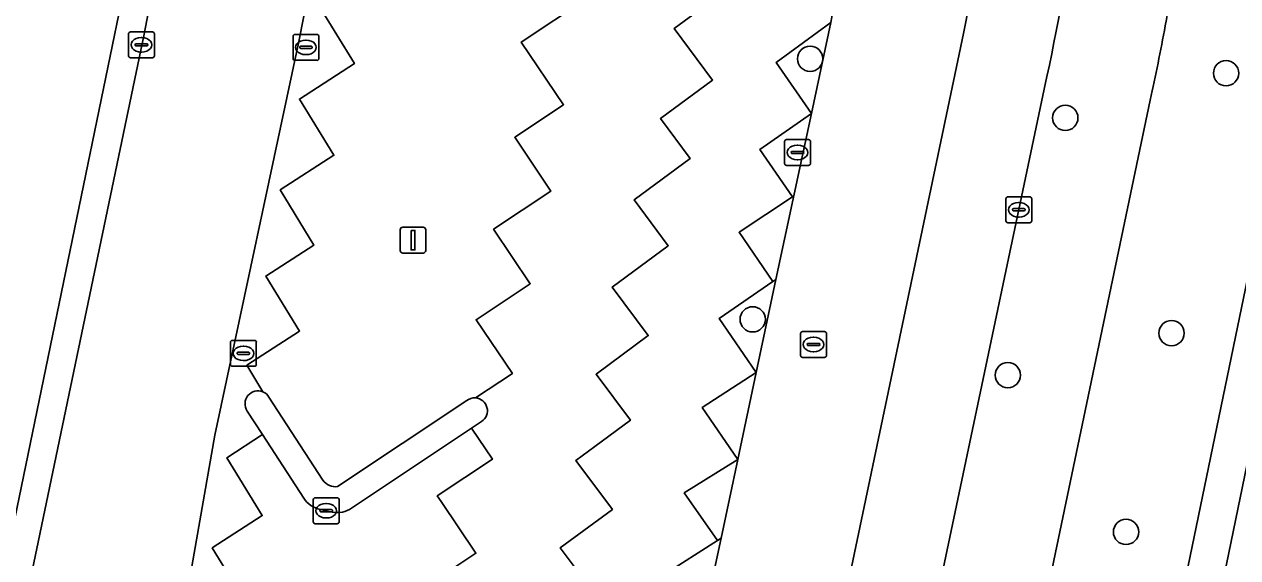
# Model space of a CAD drawing. Extents: x 158086 to 159499, y 382904 to 383981.
# Drawn here: x 159021.9 to 159068.85, y 382961.35 to 382981.97 of the extents above; entities that cross this region are included whole.
import ezdxf

# ---------------------------------------------------------------- set-up
doc = ezdxf.new("R2010")
doc.units = 0
for name, color, linetype in [('IMGEO_Boom', 7, 'Continuous'), ('IMGEO_Erf', 7, 'Continuous'), ('IMGEO_Fietspad_gesloten', 7, 'Continuous'), ('IMGEO_Groenvoorziening', 7, 'Continuous'), ('IMGEO_Haag', 7, 'Continuous'), ('IMGEO_Kolk', 7, 'Continuous'), ('IMGEO_Lichtmast', 7, 'Continuous'), ('IMGEO_Pand', 7, 'Continuous'), ('IMGEO_Parkeervlak_open', 7, 'Continuous'), ('IMGEO_Rijbaan_lokaal_open', 7, 'Continuous'), ('IMGEO_Verkeerseiland_gesloten', 7, 'Continuous'), ('IMGEO_Voetpad_open', 7, 'Continuous')]:
    doc.layers.add(name, color=color, linetype=linetype)

msp = doc.modelspace()

# ---------------------------------------------------------------- linework, layer by layer
at = {"layer": 'IMGEO_Boom'}
for centre in [(159052.304, 382980.638), (159068.396, 382980.079), (159062.176, 382978.354), (159050.082, 382970.563), (159066.288, 382970.03), (159059.953, 382968.406), (159064.526, 382962.343)]:
    msp.add_circle(centre, 0.489, dxfattribs=at)
at = {"layer": 'IMGEO_Erf'}
msp.add_lwpolyline([(158801.731, 383002.602), (158804.889, 383001.97), (158812.55, 383000.385), (158882.725, 382986.097), (158965.13, 382969.191), (158987.319, 382964.716), (159020.488, 382957.863), (159026.421, 382986.567), (159026.439, 382986.671), (159027.699, 382993.801), (159027.93, 382996.896), (159027.92, 382998.073), (159027.903, 383000), (159027.38, 383004.608)], dxfattribs=at)
at = {"layer": 'IMGEO_Fietspad_gesloten'}
for points in [[(159058.234, 382981.612), (159052.207, 382952.869), (159051.181, 382948.049)], [(159055.87, 382953.387), (159061.466, 382979.957)]]:
    msp.add_lwpolyline(points, dxfattribs=at)
for centre, radius, start, end in [((158961.087, 383001.008), 99.064, 348.70919, 356.16967), ((158966.692, 383000.23), 96.918, 347.92616, 356.39347)]:
    msp.add_arc(centre, radius, start, end, dxfattribs=at)
at = {"layer": 'IMGEO_Groenvoorziening'}
for points in [[(159049.725, 383023.11), (159052.635, 383014.7), (159052.695, 383014.526), (159053.27, 383012.014), (159054.113, 383006.903), (159054.129, 383006.767), (159054.583, 383002.969), (159054.814, 382997.751), (159054.716, 382994.347), (159054.567, 382992.101), (159053.757, 382985.651), (159053.106, 382982.035), (159050.985, 382980.49), (159052.353, 382978.526), (159050.975, 382972.105), (159050.858, 382972.025), (159048.788, 382970.601), (159050.21, 382968.503), (159049.503, 382965.143), (159048.867, 382962.105), (159048.718, 382962.01), (159046.622, 382960.668)], [(159159.767, 382938.755), (159159.827, 382939.049), (159164.108, 382959.875), (159163.207, 382960.083), (159160.066, 382944.421), (159158.157, 382934.552), (159135.307, 382939.165), (159083.059, 382949.714), (159075.072, 382951.327), (159065.327, 382953.294), (159069.787, 382974.881), (159070.991, 382980.706), (159071.892, 382985.01), (159072.895, 382999.559), (159072.761, 383000), (159068.411, 383016.229), (159067.776, 383018.119), (159067.396, 383018.015), (159066.91, 383017.883)], [(159046.969, 382954.659), (159046.291, 382954.207), (159050.5, 382953.255), (159052.207, 382952.869), (159058.234, 382981.612)], [(159065.466, 382979.035), (159059.516, 382950.638), (159059.786, 382950.586), (159112.748, 382939.591), (159160.398, 382930.152)]]:
    msp.add_lwpolyline(points, dxfattribs=at)
msp.add_lwpolyline([(159163.207, 382960.083), (159165.412, 382971.079), (159166.516, 382976.582), (159135.086, 382966.206), (159094.283, 382953.002), (159090.995, 382953.31), (159090.317, 382950.025), (159083.398, 382951.38), (159077.508, 382952.534), (159075.726, 382952.844), (159075.4, 382952.901), (159074.39, 382953.079), (159067.072, 382954.59), (159070.811, 382972.732), (159071.113, 382974.126), (159071.2, 382974.589), (159069.787, 382974.881), (159065.327, 382953.294), (159075.072, 382951.327), (159083.059, 382949.714), (159135.307, 382939.165), (159158.157, 382934.552), (159160.066, 382944.421)], close=True, dxfattribs=at)
for centre, radius, start, end in [((158961.087, 383001.008), 99.064, 348.70919, 356.16967), ((158971.643, 382999.251), 95.979, 349.59105, 352.0325), ((158972.317, 382999.192), 95.305, 347.7895, 349.55231)]:
    msp.add_arc(centre, radius, start, end, dxfattribs=at)
at = {"layer": 'IMGEO_Haag'}
for points in [[(159051.572, 383023.905), (159049.725, 383023.11), (159052.635, 383014.7), (159052.695, 383014.526), (159053.27, 383012.014), (159054.113, 383006.903), (159054.129, 383006.767), (159054.583, 383002.969), (159054.814, 382997.751), (159054.716, 382994.347), (159054.567, 382992.101), (159053.757, 382985.651), (159053.106, 382982.035), (159052.353, 382978.526), (159050.975, 382972.105), (159050.21, 382968.503), (159049.503, 382965.143), (159048.867, 382962.105), (159048.094, 382958.504), (159048.051, 382958.302), (159047.412, 382955.332), (159047.356, 382955.157)], [(159046.969, 382954.659), (159046.291, 382954.207), (159050.5, 382953.255), (159052.207, 382952.869), (159058.234, 382981.612)]]:
    msp.add_lwpolyline(points, dxfattribs=at)
msp.add_arc((158961.087, 383001.008), 99.064, 348.70919, 356.16967, dxfattribs=at)
at = {"layer": 'IMGEO_Kolk'}
for p, q in [((159025.932, 382980.753), (159025.932, 382981.605)), ((159026.007, 382981.679), (159026.859, 382981.679)), ((159026.42, 382981.459), (159026.445, 382981.459)), ((159026.933, 382981.605), (159026.933, 382980.753)), ((159032.297, 382980.653), (159032.297, 382981.505)), ((159032.372, 382981.579), (159033.224, 382981.579)), ((159032.785, 382981.359), (159032.81, 382981.359)), ((159033.298, 382981.505), (159033.298, 382980.653)), ((159026.191, 382981.173), (159026.191, 382981.185)), ((159026.629, 382981.136), (159026.231, 382981.136)), ((159026.234, 382981.222), (159026.632, 382981.222)), ((159026.443, 382980.899), (159026.418, 382980.899)), ((159026.675, 382981.185), (159026.675, 382981.173)), ((159032.556, 382981.073), (159032.556, 382981.085)), ((159032.994, 382981.036), (159032.596, 382981.036)), ((159032.599, 382981.122), (159032.997, 382981.122)), ((159033.04, 382981.085), (159033.04, 382981.073)), ((159026.859, 382980.679), (159026.007, 382980.679)), ((159033.224, 382980.579), (159032.372, 382980.579)), ((159032.808, 382980.799), (159032.783, 382980.799)), ((159051.317, 382976.589), (159051.317, 382977.441)), ((159051.392, 382977.515), (159052.244, 382977.515)), ((159051.619, 382977.058), (159052.017, 382977.058)), ((159051.805, 382977.295), (159051.83, 382977.295)), ((159052.318, 382977.441), (159052.318, 382976.589)), ((159051.576, 382977.009), (159051.576, 382977.021)), ((159052.014, 382976.972), (159051.616, 382976.972)), ((159051.828, 382976.735), (159051.803, 382976.735)), ((159052.06, 382977.021), (159052.06, 382977.009)), ((159052.244, 382976.515), (159051.392, 382976.515)), ((159059.879, 382974.374), (159059.879, 382975.226)), ((159059.954, 382975.3), (159060.806, 382975.3)), ((159060.88, 382975.226), (159060.88, 382974.374)), ((159060.138, 382974.794), (159060.138, 382974.806)), ((159060.576, 382974.757), (159060.178, 382974.757)), ((159060.181, 382974.843), (159060.579, 382974.843)), ((159060.367, 382975.08), (159060.392, 382975.08)), ((159060.622, 382974.806), (159060.622, 382974.794)), ((159060.806, 382974.3), (159059.954, 382974.3)), ((159060.39, 382974.52), (159060.365, 382974.52)), ((159051.936, 382969.165), (159051.936, 382970.017)), ((159052.011, 382970.091), (159052.863, 382970.091)), ((159052.937, 382970.017), (159052.937, 382969.165)), ((159029.877, 382968.822), (159029.877, 382969.674)), ((159029.952, 382969.748), (159030.804, 382969.748)), ((159030.878, 382969.674), (159030.878, 382968.822)), ((159052.195, 382969.585), (159052.195, 382969.597)), ((159052.633, 382969.548), (159052.235, 382969.548)), ((159052.238, 382969.634), (159052.636, 382969.634)), ((159052.424, 382969.871), (159052.449, 382969.871)), ((159052.679, 382969.597), (159052.679, 382969.585)), ((159030.136, 382969.242), (159030.136, 382969.254)), ((159030.574, 382969.205), (159030.176, 382969.205)), ((159030.179, 382969.291), (159030.577, 382969.291)), ((159030.365, 382969.528), (159030.39, 382969.528)), ((159030.62, 382969.254), (159030.62, 382969.242)), ((159052.863, 382969.091), (159052.011, 382969.091)), ((159052.447, 382969.311), (159052.422, 382969.311)), ((159030.804, 382968.748), (159029.952, 382968.748)), ((159030.388, 382968.968), (159030.363, 382968.968)), ((159033.082, 382962.736), (159033.082, 382963.588)), ((159033.157, 382963.662), (159034.009, 382963.662)), ((159033.57, 382963.442), (159033.595, 382963.442)), ((159034.083, 382963.588), (159034.083, 382962.736)), ((159033.341, 382963.156), (159033.341, 382963.168)), ((159033.779, 382963.119), (159033.381, 382963.119)), ((159033.384, 382963.205), (159033.782, 382963.205)), ((159033.825, 382963.168), (159033.825, 382963.156)), ((159034.009, 382962.662), (159033.157, 382962.662)), ((159033.593, 382962.882), (159033.568, 382962.882))]:
    msp.add_line(p, q, dxfattribs=at)
for points in [[(159025.932, 382980.753), (159025.932, 382981.605)], [(159026.007, 382981.679), (159026.859, 382981.679)], [(159026.933, 382981.605), (159026.933, 382980.753)], [(159032.297, 382980.653), (159032.297, 382981.505)], [(159032.372, 382981.579), (159033.224, 382981.579)], [(159033.298, 382981.505), (159033.298, 382980.653)], [(159026.859, 382980.679), (159026.007, 382980.679)], [(159033.224, 382980.579), (159032.372, 382980.579)], [(159051.317, 382976.589), (159051.317, 382977.441)], [(159051.392, 382977.515), (159052.244, 382977.515)], [(159052.318, 382977.441), (159052.318, 382976.589)], [(159052.244, 382976.515), (159051.392, 382976.515)], [(159059.879, 382974.374), (159059.879, 382975.226)], [(159059.954, 382975.3), (159060.806, 382975.3)], [(159060.88, 382975.226), (159060.88, 382974.374)], [(159060.806, 382974.3), (159059.954, 382974.3)], [(159051.936, 382969.165), (159051.936, 382970.017)], [(159052.011, 382970.091), (159052.863, 382970.091)], [(159052.937, 382970.017), (159052.937, 382969.165)], [(159029.877, 382968.822), (159029.877, 382969.674)], [(159029.952, 382969.748), (159030.804, 382969.748)], [(159030.878, 382969.674), (159030.878, 382968.822)], [(159052.863, 382969.091), (159052.011, 382969.091)], [(159030.804, 382968.748), (159029.952, 382968.748)], [(159033.082, 382962.736), (159033.082, 382963.588)], [(159033.157, 382963.662), (159034.009, 382963.662)], [(159034.083, 382963.588), (159034.083, 382962.736)], [(159034.009, 382962.662), (159033.157, 382962.662)]]:
    msp.add_lwpolyline(points, dxfattribs=at)
for centre, radius, start, end in [((159026.009, 382981.603), 0.0765, 91.552, 178.448), ((159026.009, 382981.603), 0.0765, 91.552, 178.448), ((159026.857, 382981.603), 0.0765, 1.552, 88.448), ((159026.857, 382981.603), 0.0765, 1.552, 88.448), ((159032.374, 382981.503), 0.0765, 91.552, 178.448), ((159032.374, 382981.503), 0.0765, 91.552, 178.448), ((159033.222, 382981.503), 0.0765, 1.552, 88.448), ((159033.222, 382981.503), 0.0765, 1.552, 88.448), ((159026.231, 382981.182), 0.0403, 85.8775, 175.7526), ((159026.228, 382981.172), 0.0366, 178.938, 274.7102), ((159026.632, 382981.179), 0.043, 264.8664, 352.4533), ((159026.636, 382981.184), 0.0386, 1.7309, 96.639), ((159032.596, 382981.082), 0.0403, 85.8775, 175.7526), ((159032.593, 382981.072), 0.0366, 178.938, 274.7102), ((159032.997, 382981.079), 0.043, 264.8664, 352.4533), ((159033.001, 382981.084), 0.0386, 1.7309, 96.639), ((159026.009, 382980.755), 0.0765, 181.552, 268.448), ((159026.009, 382980.755), 0.0765, 181.552, 268.448), ((159026.857, 382980.755), 0.0765, 271.552, 358.448), ((159026.857, 382980.755), 0.0765, 271.552, 358.448), ((159032.374, 382980.655), 0.0765, 181.552, 268.448), ((159032.374, 382980.655), 0.0765, 181.552, 268.448), ((159033.222, 382980.655), 0.0765, 271.552, 358.448), ((159033.222, 382980.655), 0.0765, 271.552, 358.448), ((159051.394, 382977.439), 0.0765, 91.552, 178.448), ((159051.394, 382977.439), 0.0765, 91.552, 178.448), ((159051.616, 382977.018), 0.0403, 85.8775, 175.7526), ((159052.021, 382977.02), 0.0386, 1.7309, 96.639), ((159052.242, 382977.439), 0.0765, 1.552, 88.448), ((159052.242, 382977.439), 0.0765, 1.552, 88.448), ((159051.394, 382976.591), 0.0765, 181.552, 268.448), ((159051.394, 382976.591), 0.0765, 181.552, 268.448), ((159051.613, 382977.008), 0.0366, 178.938, 274.7102), ((159052.017, 382977.015), 0.043, 264.8664, 352.4533), ((159052.242, 382976.591), 0.0765, 271.552, 358.448), ((159052.242, 382976.591), 0.0765, 271.552, 358.448), ((159059.956, 382975.224), 0.0765, 91.552, 178.448), ((159059.956, 382975.224), 0.0765, 91.552, 178.448), ((159060.804, 382975.224), 0.0765, 1.552, 88.448), ((159060.804, 382975.224), 0.0765, 1.552, 88.448), ((159060.178, 382974.803), 0.0403, 85.8775, 175.7526), ((159060.175, 382974.793), 0.0366, 178.938, 274.7102), ((159060.579, 382974.8), 0.043, 264.8664, 352.4533), ((159060.583, 382974.805), 0.0386, 1.7309, 96.639), ((159059.956, 382974.376), 0.0765, 181.552, 268.448), ((159059.956, 382974.376), 0.0765, 181.552, 268.448), ((159060.804, 382974.376), 0.0765, 271.552, 358.448), ((159060.804, 382974.376), 0.0765, 271.552, 358.448), ((159052.013, 382970.015), 0.0765, 91.552, 178.448), ((159052.013, 382970.015), 0.0765, 91.552, 178.448), ((159052.861, 382970.015), 0.0765, 1.552, 88.448), ((159052.861, 382970.015), 0.0765, 1.552, 88.448), ((159029.954, 382969.672), 0.0765, 91.552, 178.448), ((159029.954, 382969.672), 0.0765, 91.552, 178.448), ((159030.802, 382969.672), 0.0765, 1.552, 88.448), ((159030.802, 382969.672), 0.0765, 1.552, 88.448), ((159052.235, 382969.594), 0.0403, 85.8775, 175.7526), ((159052.232, 382969.584), 0.0366, 178.938, 274.7102), ((159052.636, 382969.591), 0.043, 264.8664, 352.4533), ((159052.64, 382969.596), 0.0386, 1.7309, 96.639), ((159030.176, 382969.251), 0.0403, 85.8775, 175.7526), ((159030.173, 382969.241), 0.0366, 178.938, 274.7102), ((159030.577, 382969.248), 0.043, 264.8664, 352.4533), ((159030.581, 382969.253), 0.0386, 1.7309, 96.639), ((159052.013, 382969.167), 0.0765, 181.552, 268.448), ((159052.013, 382969.167), 0.0765, 181.552, 268.448), ((159052.861, 382969.167), 0.0765, 271.552, 358.448), ((159052.861, 382969.167), 0.0765, 271.552, 358.448), ((159029.954, 382968.824), 0.0765, 181.552, 268.448), ((159029.954, 382968.824), 0.0765, 181.552, 268.448), ((159030.802, 382968.824), 0.0765, 271.552, 358.448), ((159030.802, 382968.824), 0.0765, 271.552, 358.448), ((159033.159, 382963.586), 0.0765, 91.552, 178.448), ((159033.159, 382963.586), 0.0765, 91.552, 178.448), ((159034.007, 382963.586), 0.0765, 1.552, 88.448), ((159034.007, 382963.586), 0.0765, 1.552, 88.448), ((159033.381, 382963.165), 0.0403, 85.8775, 175.7526), ((159033.378, 382963.155), 0.0366, 178.938, 274.7102), ((159033.782, 382963.162), 0.043, 264.8664, 352.4533), ((159033.786, 382963.167), 0.0386, 1.7309, 96.639), ((159033.159, 382962.738), 0.0765, 181.552, 268.448), ((159033.159, 382962.738), 0.0765, 181.552, 268.448), ((159034.007, 382962.738), 0.0765, 271.552, 358.448), ((159034.007, 382962.738), 0.0765, 271.552, 358.448)]:
    msp.add_arc(centre, radius, start, end, dxfattribs=at)
for centre, major_axis, ratio, start_param, end_param in [((159026.419, 382981.179), (-0.387, 0.002), 0.722429, 4.712389, 7.853982), ((159026.444, 382981.179), (-0.39, 0.002), 0.717154, 1.570796, 4.712389), ((159032.784, 382981.079), (-0.387, 0.002), 0.722429, 4.712389, 7.853982), ((159032.809, 382981.079), (-0.39, 0.002), 0.717154, 1.570796, 4.712389), ((159051.804, 382977.015), (-0.387, 0.002), 0.722429, 4.712389, 7.853982), ((159051.829, 382977.015), (-0.39, 0.002), 0.717154, 1.570796, 4.712389), ((159060.366, 382974.8), (-0.387, 0.002), 0.722429, 4.712389, 7.853982), ((159060.391, 382974.8), (-0.39, 0.002), 0.717154, 1.570796, 4.712389), ((159052.423, 382969.591), (-0.387, 0.002), 0.722429, 4.712389, 7.853982), ((159052.448, 382969.591), (-0.39, 0.002), 0.717154, 1.570796, 4.712389), ((159030.364, 382969.248), (-0.387, 0.002), 0.722429, 4.712389, 7.853982), ((159030.389, 382969.248), (-0.39, 0.002), 0.717154, 1.570796, 4.712389), ((159033.569, 382963.162), (-0.387, 0.002), 0.722429, 4.712389, 7.853982), ((159033.594, 382963.162), (-0.39, 0.002), 0.717154, 1.570796, 4.712389)]:
    msp.add_ellipse(centre, major_axis=major_axis, ratio=ratio, start_param=start_param, end_param=end_param, dxfattribs=at)
at = {"layer": 'IMGEO_Lichtmast'}
for p, q in [((159036.443, 382973.226), (159036.443, 382974.026)), ((159036.443, 382974.026), (159036.443, 382973.226)), ((159036.543, 382974.126), (159037.333, 382974.126)), ((159037.333, 382974.126), (159036.543, 382974.126)), ((159037.433, 382974.026), (159037.433, 382973.226)), ((159037.433, 382973.226), (159037.433, 382974.026)), ((159037.333, 382973.126), (159036.543, 382973.126)), ((159036.543, 382973.126), (159037.333, 382973.126))]:
    msp.add_line(p, q, dxfattribs=at)
msp.add_lwpolyline([(159036.863, 382974.001), (159037.013, 382974.001), (159037.013, 382973.251), (159036.863, 382973.251), (159036.863, 382974.001)], dxfattribs=at)
for centre, start, end in [((159036.543, 382974.026), 90, 180), ((159036.543, 382974.026), 90, 180), ((159037.333, 382974.026), 0, 90), ((159037.333, 382974.026), 360, 90), ((159036.543, 382973.226), 180, 270), ((159036.543, 382973.226), 180, 270), ((159037.333, 382973.226), 270, 0), ((159037.333, 382973.226), 270, 0)]:
    msp.add_arc(centre, 0.1, start, end, dxfattribs=at)
at = {"layer": 'IMGEO_Pand'}
msp.add_lwpolyline([(159078.106, 382971.061), (159078.138, 382971.217), (159070.811, 382972.732), (159067.072, 382954.59), (159074.39, 382953.079)], close=True, dxfattribs=at)
at = {"layer": 'IMGEO_Parkeervlak_open'}
for points in [[(159039.356, 382967.524), (159040.784, 382968.474), (159039.383, 382970.55), (159041.478, 382971.942), (159040.056, 382974.049), (159042.278, 382975.526), (159040.875, 382977.604), (159042.766, 382978.861), (159041.128, 382981.286), (159043.696, 382982.993), (159042.075, 382985.395), (159044.838, 382987.547), (159042.952, 382989.748), (159045.434, 382992.218)], [(159049.065, 382983.301), (159047.047, 382981.81), (159048.533, 382979.816), (159046.512, 382978.323), (159047.662, 382976.78), (159045.496, 382975.18), (159046.815, 382973.41), (159044.649, 382971.81), (159046.044, 382969.938), (159044.02, 382968.443), (159045.348, 382966.661), (159043.978, 382965.649), (159043.243, 382965.106), (159044.652, 382963.216), (159042.639, 382961.729), (159044.027, 382959.867)], [(159033.307, 382982.679), (159034.673, 382980.45), (159032.548, 382979.078), (159033.878, 382976.909), (159031.801, 382975.568), (159033.108, 382973.437), (159031.245, 382972.235), (159032.549, 382970.108), (159030.505, 382968.788), (159031.135, 382967.761)], [(159046.622, 382960.668), (159048.718, 382962.01), (159047.433, 382963.851), (159049.503, 382965.143), (159048.132, 382967.15), (159050.21, 382968.503), (159048.788, 382970.601), (159050.858, 382972.025), (159049.554, 382973.932), (159051.624, 382975.304), (159050.362, 382977.131), (159052.353, 382978.526), (159050.985, 382980.49), (159053.106, 382982.035)], [(159031.368, 382967.557), (159033.453, 382964.344)], [(159034.025, 382964.095), (159039.016, 382967.421)]]:
    msp.add_lwpolyline(points, dxfattribs=at)
for centre, radius, start, end in [((159030.936, 382967.299), 0.503, 30.8779, 66.7155), ((159039.32, 382967.031), 0.494, 85.7759, 127.9316), ((159033.949, 382964.702), 0.611, 215.8027, 277.1489)]:
    msp.add_arc(centre, radius, start, end, dxfattribs=at)
at = {"layer": 'IMGEO_Rijbaan_lokaal_open'}
for points in [[(159038.453, 383013.778), (159043.949, 383010.899), (159042.38, 383007.919), (159044.863, 383006.097), (159043.154, 383003.283), (159045.333, 383001.55), (159043.434, 382998.99), (159045.46, 382997.093), (159043.282, 382994.407), (159045.434, 382992.218), (159042.952, 382989.748), (159044.838, 382987.547), (159042.075, 382985.395), (159043.696, 382982.993), (159041.128, 382981.286), (159042.766, 382978.861), (159040.875, 382977.604), (159042.278, 382975.526), (159040.056, 382974.049), (159041.478, 382971.942), (159039.383, 382970.55), (159040.784, 382968.474), (159039.356, 382967.524)], [(159031.135, 382967.761), (159030.505, 382968.788), (159032.549, 382970.108), (159031.245, 382972.235), (159033.108, 382973.437), (159031.801, 382975.568), (159033.878, 382976.909), (159032.548, 382979.078), (159034.673, 382980.45), (159033.307, 382982.679), (159035.251, 382983.934), (159033.942, 382986.069), (159036.298, 382987.59), (159034.776, 382990.072), (159037.174, 382991.62), (159035.309, 382993.87), (159037.32, 382995.832), (159035.541, 382997.896), (159037.382, 382999.756), (159035.293, 383001.749), (159037.075, 383003.807), (159034.739, 383005.767), (159036.363, 383007.834)], [(159028.823, 382993.642), (159028.524, 382991.957), (159027.828, 382988.097), (159027.461, 382986.454), (159027.435, 382986.34), (159026.533, 382981.593), (159022.08, 382960.226), (159028.01, 382958.879), (159028.108, 382959.458), (159029.272, 382966.086), (159032.506, 382981.239), (159033.132, 382984.391), (159033.969, 382988.271)], [(159043.792, 382955.794), (159041.932, 382958.319), (159044.027, 382959.867), (159042.639, 382961.729), (159044.652, 382963.216), (159043.243, 382965.106), (159043.978, 382965.649), (159045.348, 382966.661), (159044.02, 382968.443), (159046.044, 382969.938), (159044.649, 382971.81), (159046.815, 382973.41), (159045.496, 382975.18), (159047.662, 382976.78), (159046.512, 382978.323), (159048.533, 382979.816), (159047.047, 382981.81), (159049.065, 382983.301), (159047.827, 382984.963), (159049.518, 382986.212), (159049.765, 382986.399), (159048.312, 382988.479), (159050.184, 382989.787)], [(159033.969, 382988.271), (159033.132, 382984.391), (159032.506, 382981.239), (159029.272, 382966.086), (159028.108, 382959.458), (159028.01, 382958.879)], [(159029.105, 382959.366), (159030.846, 382958.995), (159029.172, 382961.726), (159031.11, 382962.977), (159029.739, 382965.213), (159031.123, 382966.106), (159030.53, 382967.019)], [(159032.716, 382963.653), (159031.123, 382966.106), (159029.739, 382965.213), (159031.11, 382962.977), (159029.172, 382961.726), (159030.846, 382958.995), (159037.695, 382957.537), (159038.498, 382958.071), (159037.16, 382960.052), (159039.371, 382961.521), (159038.023, 382963.517), (159037.875, 382963.736), (159040.012, 382965.156), (159039.203, 382966.353), (159034.566, 382963.268)], [(159039.592, 382966.612), (159039.203, 382966.353), (159040.012, 382965.156), (159037.875, 382963.736), (159038.023, 382963.517), (159039.371, 382961.521), (159037.16, 382960.052), (159038.498, 382958.071), (159037.695, 382957.537), (159042.598, 382956.493)], [(159033.811, 382963.111), (159033.353, 382963.213)]]:
    msp.add_lwpolyline(points, dxfattribs=at)
for centre, radius, start, end in [((159030.94, 382967.302), 0.499, 67.0259, 214.589), ((159039.321, 382967.028), 0.497, 303.0486, 85.968), ((159033.528, 382964.147), 0.951, 211.3378, 259.3936), ((159034.013, 382964.035), 0.946, 257.6855, 305.8087)]:
    msp.add_arc(centre, radius, start, end, dxfattribs=at)
at = {"layer": 'IMGEO_Verkeerseiland_gesloten'}
for points in [[(159033.453, 382964.344), (159031.368, 382967.557)], [(159039.016, 382967.421), (159034.025, 382964.095)], [(159030.53, 382967.019), (159031.123, 382966.106), (159032.716, 382963.653)], [(159034.566, 382963.268), (159039.203, 382966.353), (159039.592, 382966.612)], [(159033.353, 382963.213), (159033.811, 382963.111)]]:
    msp.add_lwpolyline(points, dxfattribs=at)
for centre, radius, start, end in [((159030.94, 382967.302), 0.499, 67.0259, 214.589), ((159030.936, 382967.299), 0.503, 30.8779, 66.7155), ((159039.32, 382967.031), 0.494, 85.7759, 127.9316), ((159039.321, 382967.028), 0.497, 303.0486, 85.968), ((159033.949, 382964.702), 0.611, 215.8027, 277.1489), ((159033.528, 382964.147), 0.951, 211.3378, 259.3936), ((159034.013, 382964.035), 0.946, 257.6855, 305.8087)]:
    msp.add_arc(centre, radius, start, end, dxfattribs=at)
at = {"layer": 'IMGEO_Voetpad_open'}
for points in [[(159026.533, 382981.593), (159027.435, 382986.34), (159027.461, 382986.454), (159026.439, 382986.671), (159026.421, 382986.567), (159020.488, 382957.863), (159021.72, 382958.552), (159022.08, 382960.226)], [(159052.353, 382978.526), (159050.362, 382977.131), (159051.624, 382975.304), (159049.554, 382973.932), (159050.858, 382972.025), (159050.975, 382972.105)], [(159050.21, 382968.503), (159048.132, 382967.15), (159049.503, 382965.143)], [(159049.503, 382965.143), (159047.433, 382963.851), (159048.718, 382962.01), (159048.867, 382962.105)]]:
    msp.add_lwpolyline(points, close=True, dxfattribs=at)
for points in [[(159061.466, 382979.957), (159055.87, 382953.387)], [(159057.395, 382951.043), (159059.516, 382950.638), (159065.466, 382979.035)]]:
    msp.add_lwpolyline(points, dxfattribs=at)
for centre, radius, start, end in [((158966.692, 383000.23), 96.918, 347.92616, 356.39347), ((158971.643, 382999.251), 95.979, 349.59105, 352.0325), ((158972.317, 382999.192), 95.305, 347.7895, 349.55231)]:
    msp.add_arc(centre, radius, start, end, dxfattribs=at)

doc.saveas('drawing.dxf')
